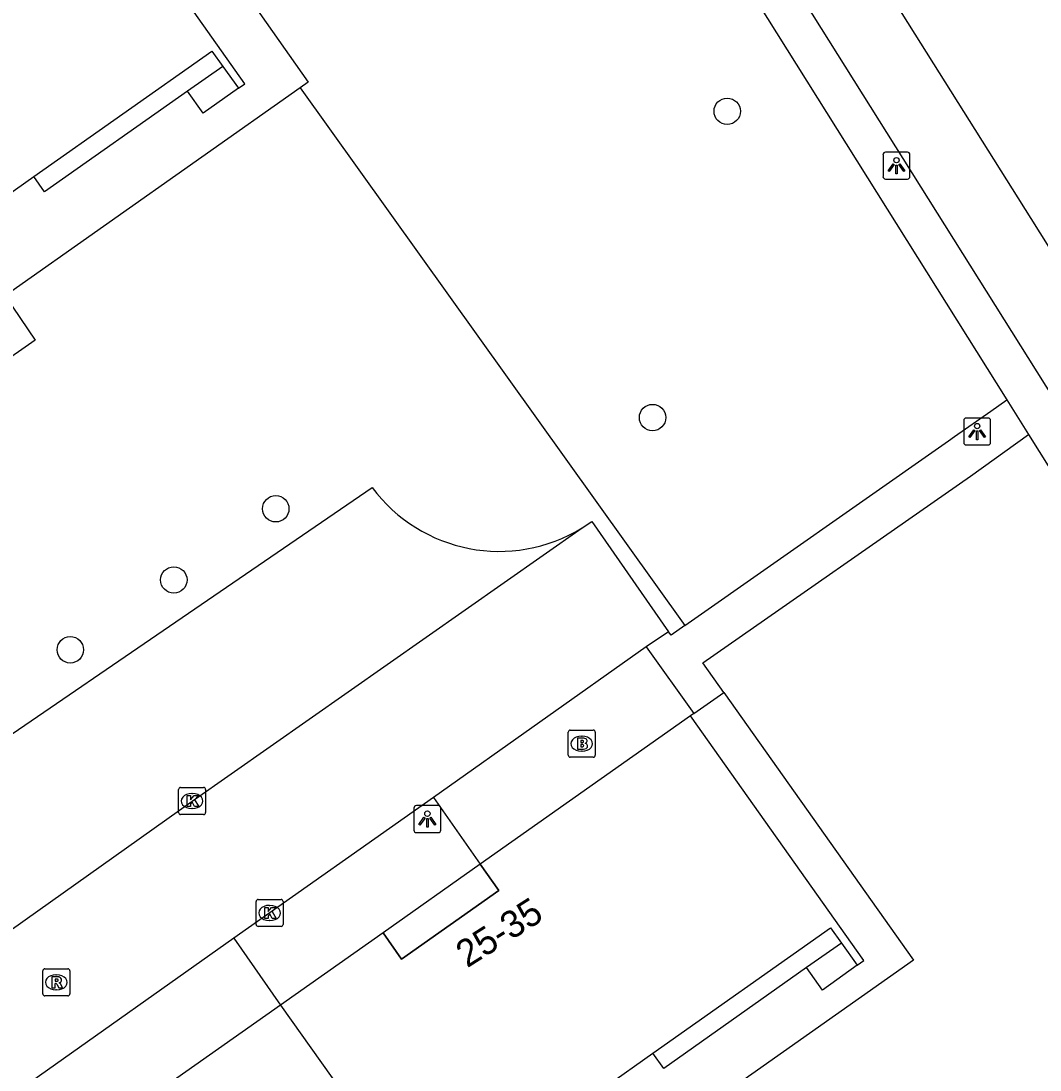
# Model space of a CAD drawing. Extents: x 159353 to 160616, y 385893 to 387321.
# Drawn here: x 160176.98 to 160214.69, y 387018.09 to 387056.91 of the extents above; entities that cross this region are included whole.
import ezdxf

# ---------------------------------------------------------------- set-up
doc = ezdxf.new("R2010")
doc.units = 0
for name, color, linetype in [('IMGEO_Boom', 7, 'Continuous'), ('IMGEO_Brandkraan', 7, 'Continuous'), ('IMGEO_Fietspad_gesloten', 7, 'Continuous'), ('IMGEO_Groenvoorziening', 7, 'Continuous'), ('IMGEO_Kolk', 7, 'Continuous'), ('IMGEO_Lichtpunt', 7, 'Continuous'), ('IMGEO_Pand', 7, 'Continuous'), ('IMGEO_Pand_nummerreeks', 7, 'Continuous'), ('IMGEO_Pand_overbouw', 7, 'Continuous'), ('IMGEO_Parkeervlak_open', 7, 'Continuous'), ('IMGEO_Rijbaan_lokaal_open', 7, 'Continuous'), ('IMGEO_Rioolput', 7, 'Continuous'), ('IMGEO_Voetpad_open', 7, 'Continuous')]:
    doc.layers.add(name, color=color, linetype=linetype)

msp = doc.modelspace()

# ---------------------------------------------------------------- linework, layer by layer
at = {"layer": 'IMGEO_Boom'}
for centre in [(160203.115, 387053.57), (160200.352, 387042.235), (160186.407, 387038.86), (160182.635, 387036.224), (160178.806, 387033.639)]:
    msp.add_circle(centre, 0.489, dxfattribs=at)
at = {"layer": 'IMGEO_Brandkraan'}
for p, q in [((160197.305, 387030.665), (160198.157, 387030.665)), ((160197.23, 387029.739), (160197.23, 387030.591)), ((160197.718, 387030.445), (160197.743, 387030.445)), ((160198.231, 387030.591), (160198.231, 387029.739)), ((160197.741, 387029.885), (160197.716, 387029.885)), ((160198.157, 387029.665), (160197.305, 387029.665))]:
    msp.add_line(p, q, dxfattribs=at)
for points in [[(160197.305, 387030.665), (160198.157, 387030.665)], [(160197.23, 387029.739), (160197.23, 387030.591)], [(160197.578, 387030.365), (160197.578, 387029.965), (160197.791, 387029.965)], [(160197.809, 387030.365), (160197.578, 387030.365)], [(160197.757, 387030.284), (160197.703, 387030.284), (160197.703, 387030.208)], [(160198.231, 387030.591), (160198.231, 387029.739)], [(160197.703, 387030.208), (160197.756, 387030.208)], [(160197.765, 387030.132), (160197.703, 387030.132), (160197.703, 387030.051)], [(160197.703, 387030.051), (160197.765, 387030.051)], [(160198.157, 387029.665), (160197.305, 387029.665)]]:
    msp.add_lwpolyline(points, dxfattribs=at)
for centre, radius, start, end in [((160197.307, 387030.589), 0.0765, 91.552, 178.448), ((160197.307, 387030.589), 0.0765, 91.552, 178.448), ((160198.155, 387030.589), 0.0765, 1.552, 88.448), ((160198.155, 387030.589), 0.0765, 1.552, 88.448), ((160197.758, 387030.246), 0.0379, 267.8285, 90.9355), ((160197.813, 387030.22), 0.145, 59.4692, 91.5367), ((160197.838, 387030.267), 0.0922, 285.5137, 58.1501), ((160197.766, 387030.091), 0.0404, 269.8759, 90.5077), ((160197.797, 387030.216), 0.251, 268.6676, 293.5347), ((160197.843, 387030.075), 0.105, 301.3115, 78.989), ((160197.307, 387029.741), 0.0765, 181.552, 268.448), ((160197.307, 387029.741), 0.0765, 181.552, 268.448), ((160198.155, 387029.741), 0.0765, 271.552, 358.448), ((160198.155, 387029.741), 0.0765, 271.552, 358.448)]:
    msp.add_arc(centre, radius, start, end, dxfattribs=at)
for centre, major_axis, ratio, start_param, end_param in [((160197.717, 387030.165), (-0.387, 0.002), 0.722429, 4.712389, 7.853982), ((160197.742, 387030.165), (-0.39, 0.002), 0.717154, 1.570796, 4.712389)]:
    msp.add_ellipse(centre, major_axis=major_axis, ratio=ratio, start_param=start_param, end_param=end_param, dxfattribs=at)
at = {"layer": 'IMGEO_Fietspad_gesloten'}
for points in [[(160298.755, 386915.152), (160263.313, 386971.696), (160245.966, 386999.301), (160236.977, 387013.604), (160225.591, 387031.723), (160214.358, 387049.6), (160203.016, 387067.649), (160182.845, 387099.748), (160170.83, 387118.868), (160165.191, 387127.841), (160114.358, 387208.818), (160105.041, 387223.274), (160097.876, 387234.64), (160092.639, 387242.947), (160087.304, 387251.405), (160076.381, 387268.72), (160076.235, 387268.952), (160066.963, 387283.69), (160066.811, 387283.933), (160063.17, 387289.774), (160061.354, 387292.644)], [(160299.01, 386909.452), (160260.746, 386970.418), (160243.818, 386997.378), (160180.729, 387097.854), (160168.72, 387116.98), (160162.997, 387126.094), (160111.944, 387207.355), (160102.688, 387221.699), (160090.197, 387241.473), (160073.984, 387267.224), (160059.735, 387289.888), (160059.646, 387289.834)]]:
    msp.add_lwpolyline(points, dxfattribs=at)
at = {"layer": 'IMGEO_Groenvoorziening'}
msp.add_lwpolyline([(160187.309, 387054.44), (160201.54, 387034.534)], dxfattribs=at)
at = {"layer": 'IMGEO_Kolk'}
for p, q in [((160182.811, 387027.617), (160182.811, 387028.469)), ((160182.886, 387028.543), (160183.738, 387028.543)), ((160183.812, 387028.469), (160183.812, 387027.617)), ((160183.299, 387028.323), (160183.324, 387028.323)), ((160183.322, 387027.763), (160183.297, 387027.763)), ((160183.738, 387027.543), (160182.886, 387027.543)), ((160185.68, 387023.473), (160185.68, 387024.325)), ((160185.755, 387024.399), (160186.607, 387024.399)), ((160186.168, 387024.179), (160186.193, 387024.179)), ((160186.681, 387024.325), (160186.681, 387023.473)), ((160186.607, 387023.399), (160185.755, 387023.399)), ((160186.191, 387023.619), (160186.166, 387023.619))]:
    msp.add_line(p, q, dxfattribs=at)
for points in [[(160182.811, 387027.617), (160182.811, 387028.469)], [(160182.886, 387028.543), (160183.738, 387028.543)], [(160183.812, 387028.469), (160183.812, 387027.617)], [(160183.132, 387028.243), (160183.255, 387028.243), (160183.255, 387028.092), (160183.385, 387028.243), (160183.549, 387028.243), (160183.403, 387028.092), (160183.556, 387027.843), (160183.404, 387027.843), (160183.319, 387028.007), (160183.255, 387027.94), (160183.255, 387027.843), (160183.132, 387027.843), (160183.132, 387028.243)], [(160183.738, 387027.543), (160182.886, 387027.543)], [(160185.68, 387023.473), (160185.68, 387024.325)], [(160185.755, 387024.399), (160186.607, 387024.399)], [(160186.001, 387024.099), (160186.124, 387024.099), (160186.124, 387023.948), (160186.254, 387024.099), (160186.418, 387024.099), (160186.272, 387023.948), (160186.425, 387023.699), (160186.273, 387023.699), (160186.188, 387023.863), (160186.124, 387023.796), (160186.124, 387023.699), (160186.001, 387023.699), (160186.001, 387024.099)], [(160186.681, 387024.325), (160186.681, 387023.473)], [(160186.607, 387023.399), (160185.755, 387023.399)]]:
    msp.add_lwpolyline(points, dxfattribs=at)
for centre, start, end in [((160182.888, 387028.467), 91.552, 178.448), ((160182.888, 387028.467), 91.552, 178.448), ((160183.736, 387028.467), 1.552, 88.448), ((160183.736, 387028.467), 1.552, 88.448), ((160182.888, 387027.619), 181.552, 268.448), ((160182.888, 387027.619), 181.552, 268.448), ((160183.736, 387027.619), 271.552, 358.448), ((160183.736, 387027.619), 271.552, 358.448), ((160185.757, 387024.323), 91.552, 178.448), ((160185.757, 387024.323), 91.552, 178.448), ((160186.605, 387024.323), 1.552, 88.448), ((160186.605, 387024.323), 1.552, 88.448), ((160185.757, 387023.475), 181.552, 268.448), ((160185.757, 387023.475), 181.552, 268.448), ((160186.605, 387023.475), 271.552, 358.448), ((160186.605, 387023.475), 271.552, 358.448)]:
    msp.add_arc(centre, 0.0765, start, end, dxfattribs=at)
for centre, major_axis, ratio, start_param, end_param in [((160183.298, 387028.043), (-0.387, 0.002), 0.722429, 4.712389, 7.853982), ((160183.323, 387028.043), (-0.39, 0.002), 0.717154, 1.570796, 4.712389), ((160186.167, 387023.899), (-0.387, 0.002), 0.722429, 4.712389, 7.853982), ((160186.192, 387023.899), (-0.39, 0.002), 0.717154, 1.570796, 4.712389)]:
    msp.add_ellipse(centre, major_axis=major_axis, ratio=ratio, start_param=start_param, end_param=end_param, dxfattribs=at)
at = {"layer": 'IMGEO_Lichtpunt'}
for p, q in [((160209.781, 387052.058), (160208.973, 387052.058)), ((160209.781, 387052.058), (160208.973, 387052.058)), ((160208.879, 387051.963), (160208.879, 387051.156)), ((160208.879, 387051.963), (160208.879, 387051.156)), ((160209.875, 387051.156), (160209.875, 387051.963)), ((160209.875, 387051.156), (160209.875, 387051.963)), ((160208.973, 387051.062), (160209.781, 387051.062)), ((160208.973, 387051.062), (160209.781, 387051.062)), ((160211.865, 387042.122), (160211.865, 387041.315)), ((160211.865, 387042.122), (160211.865, 387041.315)), ((160212.767, 387042.217), (160211.959, 387042.217)), ((160212.767, 387042.217), (160211.959, 387042.217)), ((160212.861, 387041.315), (160212.861, 387042.122)), ((160212.861, 387041.315), (160212.861, 387042.122)), ((160211.959, 387041.221), (160212.767, 387041.221)), ((160211.959, 387041.221), (160212.767, 387041.221)), ((160191.519, 387027.776), (160191.519, 387026.969)), ((160191.519, 387027.776), (160191.519, 387026.969)), ((160192.421, 387027.871), (160191.613, 387027.871)), ((160192.421, 387027.871), (160191.613, 387027.871)), ((160192.515, 387026.969), (160192.515, 387027.776)), ((160192.515, 387026.969), (160192.515, 387027.776)), ((160191.613, 387026.875), (160192.421, 387026.875)), ((160191.613, 387026.875), (160192.421, 387026.875))]:
    msp.add_line(p, q, dxfattribs=at)
for points in [[(160209.253, 387051.627), (160209.292, 387051.599), (160209.104, 387051.337), (160209.066, 387051.364), (160209.253, 387051.627)], [(160209.355, 387051.579), (160209.402, 387051.579), (160209.402, 387051.257), (160209.355, 387051.257), (160209.355, 387051.579)], [(160209.465, 387051.599), (160209.503, 387051.626), (160209.69, 387051.364), (160209.651, 387051.336), (160209.465, 387051.599)], [(160212.239, 387041.786), (160212.278, 387041.758), (160212.09, 387041.496), (160212.052, 387041.523), (160212.239, 387041.786)], [(160212.341, 387041.738), (160212.388, 387041.738), (160212.388, 387041.416), (160212.341, 387041.416), (160212.341, 387041.738)], [(160212.451, 387041.758), (160212.489, 387041.785), (160212.676, 387041.523), (160212.637, 387041.495), (160212.451, 387041.758)], [(160191.893, 387027.44), (160191.932, 387027.412), (160191.744, 387027.15), (160191.706, 387027.177), (160191.893, 387027.44)], [(160191.995, 387027.392), (160192.042, 387027.392), (160192.042, 387027.07), (160191.995, 387027.07), (160191.995, 387027.392)], [(160192.105, 387027.412), (160192.143, 387027.439), (160192.33, 387027.177), (160192.291, 387027.149), (160192.105, 387027.412)]]:
    msp.add_lwpolyline(points, dxfattribs=at)
for centre in [(160209.378, 387051.761), (160212.364, 387041.92), (160192.018, 387027.574)]:
    msp.add_circle(centre, 0.0994, dxfattribs=at)
for centre, start, end in [((160208.973, 387051.963), 90, 180), ((160208.973, 387051.963), 90, 180), ((160209.781, 387051.963), 0, 90), ((160209.781, 387051.963), 0, 90), ((160208.973, 387051.156), 180, 270), ((160208.973, 387051.156), 180, 270), ((160209.781, 387051.156), 270, 0), ((160209.781, 387051.156), 270, 360), ((160211.959, 387042.122), 90, 180), ((160211.959, 387042.122), 90, 180), ((160212.767, 387042.122), 0, 90), ((160212.767, 387042.122), 0, 90), ((160211.959, 387041.315), 180, 270), ((160211.959, 387041.315), 180, 270), ((160212.767, 387041.315), 270, 0), ((160212.767, 387041.315), 270, 360), ((160191.613, 387027.776), 90, 180), ((160191.613, 387027.776), 90, 180), ((160192.421, 387027.776), 0, 90), ((160192.421, 387027.776), 0, 90), ((160191.613, 387026.969), 180, 270), ((160191.613, 387026.969), 180, 270), ((160192.421, 387026.969), 270, 0), ((160192.421, 387026.969), 270, 360)]:
    msp.add_arc(centre, 0.0946, start, end, dxfattribs=at)
at = {"layer": 'IMGEO_Pand'}
for points in [[(160185.026, 387054.42), (160185.265, 387054.591), (160178.859, 387063.651)], [(160177.451, 387051.16), (160184.037, 387055.8), (160184.444, 387055.233)], [(160184.444, 387055.233), (160185.026, 387054.42)], [(160175.698, 387049.924), (160177.451, 387051.16)], [(160201.761, 387031.194), (160193.977, 387025.709)], [(160207.928, 387021.962), (160208.167, 387022.134), (160201.761, 387031.194)], [(160193.977, 387025.709), (160194.663, 387024.736), (160191.067, 387022.194), (160190.381, 387023.166)], [(160200.366, 387018.712), (160206.938, 387023.343), (160207.337, 387022.787)], [(160190.381, 387023.166), (160186.586, 387020.489)], [(160207.337, 387022.787), (160207.928, 387021.962)], [(160186.586, 387020.489), (160179.037, 387015.164)], [(160186.586, 387020.489), (160192.985, 387011.476)], [(160198.621, 387017.482), (160200.366, 387018.712)]]:
    msp.add_lwpolyline(points, dxfattribs=at)
at = {"layer": 'IMGEO_Pand_overbouw'}
msp.add_lwpolyline([(160190.381, 387023.166), (160191.067, 387022.194), (160194.663, 387024.736), (160193.977, 387025.709)], close=True, dxfattribs=at)
at = {"layer": 'IMGEO_Parkeervlak_open'}
msp.add_lwpolyline([(160171.261, 387021.995), (160168.91, 387025.239), (160189.971, 387039.651)], dxfattribs=at)
msp.add_arc((160194.674, 387043.135), 5.852, 216.5297, 301.6566, dxfattribs=at)
at = {"layer": 'IMGEO_Rijbaan_lokaal_open'}
for points in [[(160170.858, 387019.195), (160183.313, 387028.042), (160197.745, 387038.153)], [(160197.745, 387038.153), (160198.103, 387038.392), (160200.935, 387034.31)], [(160200.935, 387034.31), (160200.115, 387033.743)], [(160200.115, 387033.743), (160192.251, 387028.171)], [(160192.251, 387028.171), (160184.852, 387022.966)], [(160184.852, 387022.966), (160177.37, 387017.662)]]:
    msp.add_lwpolyline(points, dxfattribs=at)
at = {"layer": 'IMGEO_Rioolput'}
for p, q in [((160177.787, 387020.906), (160177.787, 387021.758)), ((160177.862, 387021.832), (160178.714, 387021.832)), ((160178.788, 387021.758), (160178.788, 387020.906)), ((160178.275, 387021.612), (160178.3, 387021.612)), ((160178.298, 387021.052), (160178.273, 387021.052)), ((160178.714, 387020.832), (160177.862, 387020.832))]:
    msp.add_line(p, q, dxfattribs=at)
for points in [[(160177.787, 387020.906), (160177.787, 387021.758)], [(160177.862, 387021.832), (160178.714, 387021.832)], [(160178.788, 387021.758), (160178.788, 387020.906)], [(160178.376, 387021.53), (160178.124, 387021.532), (160178.124, 387021.132)], [(160178.302, 387021.451), (160178.248, 387021.451), (160178.248, 387021.37)], [(160178.248, 387021.37), (160178.3, 387021.37)], [(160178.124, 387021.132), (160178.248, 387021.132), (160178.248, 387021.294), (160178.259, 387021.294)], [(160178.306, 387021.265), (160178.377, 387021.132), (160178.517, 387021.132), (160178.452, 387021.258)], [(160178.714, 387020.832), (160177.862, 387020.832)]]:
    msp.add_lwpolyline(points, dxfattribs=at)
for centre, radius, start, end in [((160177.864, 387021.756), 0.0765, 91.552, 178.448), ((160177.864, 387021.756), 0.0765, 91.552, 178.448), ((160178.712, 387021.756), 0.0765, 1.552, 88.448), ((160178.712, 387021.756), 0.0765, 1.552, 88.448), ((160178.284, 387021.559), 0.19, 274.7715, 282.9687), ((160178.308, 387021.355), 0.0964, 77.0061, 93.1865), ((160178.322, 387021.412), 0.0378, 276.6634, 79.6772), ((160178.375, 387021.42), 0.109, 350.3612, 89.416), ((160178.373, 387021.42), 0.112, 277.5842, 350.9817), ((160178.258, 387021.241), 0.0533, 26.0293, 88.6989), ((160178.357, 387021.205), 0.108, 29.5134, 73.7905), ((160177.864, 387020.908), 0.0765, 181.552, 268.448), ((160177.864, 387020.908), 0.0765, 181.552, 268.448), ((160178.712, 387020.908), 0.0765, 271.552, 358.448), ((160178.712, 387020.908), 0.0765, 271.552, 358.448)]:
    msp.add_arc(centre, radius, start, end, dxfattribs=at)
for centre, major_axis, ratio, start_param, end_param in [((160178.274, 387021.332), (-0.387, 0.002), 0.722429, 4.712389, 7.853982), ((160178.299, 387021.332), (-0.39, 0.002), 0.717154, 1.570796, 4.712389)]:
    msp.add_ellipse(centre, major_axis=major_axis, ratio=ratio, start_param=start_param, end_param=end_param, dxfattribs=at)
at = {"layer": 'IMGEO_Voetpad_open'}
for points in [[(160193.836, 387074.175), (160213.459, 387042.895)], [(160180.537, 387064.7), (160187.603, 387054.647), (160187.309, 387054.44)], [(160184.444, 387055.233), (160183.138, 387054.314)], [(160187.309, 387054.44), (160176.39, 387046.736), (160177.502, 387045.102), (160173.557, 387042.352), (160172.438, 387043.946), (160161.109, 387035.936), (160162.2, 387034.339), (160158.241, 387031.547), (160157.15, 387033.144), (160146.063, 387025.301), (160147.197, 387023.742), (160143.238, 387020.945), (160142.135, 387022.531), (160135.848, 387018.11)], [(160185.026, 387054.42), (160183.72, 387053.497), (160183.138, 387054.314)], [(160183.138, 387054.314), (160177.849, 387050.594), (160177.451, 387051.16)], [(160201.54, 387034.534), (160211.3, 387041.373), (160211.523, 387041.53), (160212.864, 387042.476), (160213.459, 387042.895)], [(160213.459, 387042.895), (160214.268, 387041.603)], [(160202.989, 387032.062), (160202.214, 387033.155), (160212.113, 387040.07), (160214.268, 387041.603)], [(160214.268, 387041.603), (160234.625, 387009.151)], [(160201.54, 387034.534), (160201.038, 387034.18), (160200.935, 387034.31)], [(160200.115, 387033.743), (160201.884, 387031.282)], [(160202.989, 387032.062), (160210.012, 387022.158), (160178.592, 387000), (160162.24, 386988.468)], [(160201.884, 387031.282), (160202.989, 387032.062)], [(160201.884, 387031.282), (160201.761, 387031.194)], [(160192.251, 387028.171), (160193.977, 387025.709)], [(160193.977, 387025.709), (160190.381, 387023.166)], [(160184.852, 387022.966), (160186.586, 387020.489)], [(160207.337, 387022.787), (160206.048, 387021.876)], [(160206.048, 387021.876), (160200.766, 387018.146), (160200.366, 387018.712)], [(160207.928, 387021.962), (160206.639, 387021.045), (160206.048, 387021.876)]]:
    msp.add_lwpolyline(points, dxfattribs=at)

# ---------------------------------------------------------------- texts
at = {"layer": 'IMGEO_Pand_nummerreeks'}
msp.add_text('25-35', height=1, rotation=32.3807, dxfattribs=at).set_placement((160193.491, 387021.847))

doc.saveas('drawing.dxf')
